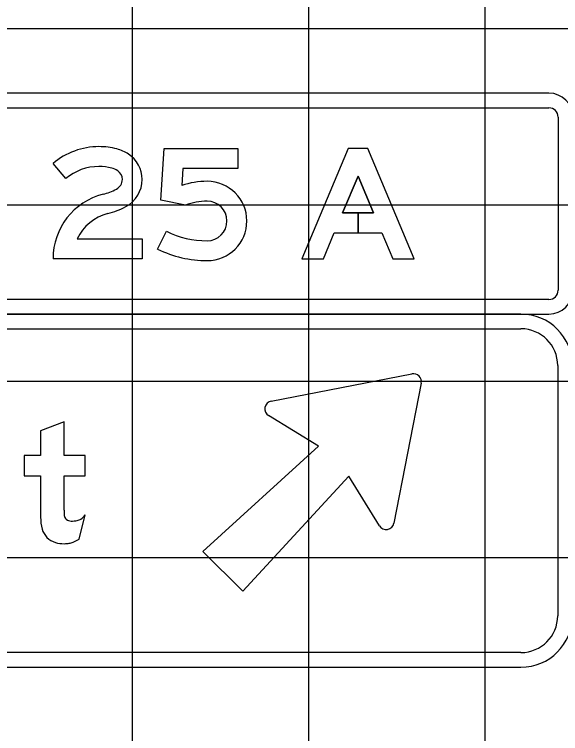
# Model space of a CAD drawing. Extents: x 1797809 to 2198143, y 249608 to 1237864.
# Drawn here: x 2195665.37 to 2195671.56, y 1237302.11 to 1237310.27 of the extents above; entities that cross this region are included whole.
import ezdxf

# ---------------------------------------------------------------- set-up
doc = ezdxf.new("R2010")
doc.units = 0
for name, color, linetype in [('GSBWFILL', 7, 'Continuous'), ('GSCOLORFILL', 7, 'Continuous'), ('GSOUTLINE', 7, 'Continuous'), ('GSSHT', 7, 'Continuous')]:
    doc.layers.add(name, color=color, linetype=linetype)

msp = doc.modelspace()

# ---------------------------------------------------------------- linework, layer by layer
at = {"layer": 'GSBWFILL'}
for p, q in [((2195666.9926, 1237307.6053), (2195667.0922, 1237307.8068)), ((2195666.1016, 1237304.3154), (2195666.1717, 1237304.5911))]:
    msp.add_line(p, q, dxfattribs=at)
for points in [[(2195667.3076, 1237308.1014), (2195667.03, 1237308.1576), (2195667.0675, 1237308.7445), (2195667.9041, 1237308.7445), (2195667.9041, 1237308.5197), (2195667.2784, 1237308.5197), (2195667.266, 1237308.3254)], [(2195665.9517, 1237308.4036), (2195665.8063, 1237308.5749)], [(2195666.0811, 1237307.7205), (2195666.8177, 1237307.7205), (2195666.8177, 1237307.4958), (2195665.8063, 1237307.4958)], [(2195668.2815, 1237305.881), (2195669.8766, 1237306.1888)], [(2195669.982, 1237306.084), (2195669.6726, 1237304.4969)], [(2195665.932, 1237304.6436), (2195665.932, 1237305.0332), (2195666.1717, 1237305.0332), (2195666.1717, 1237305.263), (2195665.932, 1237305.263), (2195665.932, 1237305.6459), (2195665.6656, 1237305.5449), (2195665.6656, 1237305.263), (2195665.4791, 1237305.263), (2195665.4791, 1237305.0332), (2195665.6656, 1237305.0332), (2195665.6656, 1237304.5631)], [(2195669.5076, 1237304.4672), (2195669.1605, 1237305.0313), (2195667.9582, 1237303.7254), (2195667.5061, 1237304.1752), (2195668.8186, 1237305.3715), (2195668.2517, 1237305.7169)]]:
    msp.add_lwpolyline(points, dxfattribs=at)
msp.add_lwpolyline([(2195669.4407, 1237308.014), (2195669.2654, 1237308.014), (2195669.2654, 1237307.7892), (2195669.5351, 1237307.7892), (2195669.6584, 1237307.4958), (2195669.9022, 1237307.4958), (2195669.3777, 1237308.7445), (2195669.1529, 1237308.7445), (2195668.6284, 1237307.4958), (2195668.8722, 1237307.4958), (2195668.9955, 1237307.7892), (2195669.2653, 1237307.7892), (2195669.2653, 1237308.014), (2195669.0899, 1237308.014), (2195669.2653, 1237308.4316)], close=True, dxfattribs=at)
for centre, major_axis, ratio, start_param, end_param in [((2195666.3276, 1237307.9606), (0, 0.8057), 0.999994, 0, 0.70376), ((2195666.3276, 1237307.977), (0, 0.7894), 0.999994, 6.02311, 6.283185), ((2195666.4128, 1237308.2972), (0, 0.458), 0.999994, 5.706931, 6.02311), ((2195666.4764, 1237308.3951), (0, 0.3413), 0.999994, 4.712389, 5.706931), ((2195666.3276, 1237307.9606), (0, 0.5809), 0.999994, 0, 0.70376), ((2195666.3276, 1237307.977), (0, 0.5646), 0.999994, 6.02311, 6.283185), ((2195666.4128, 1237308.2972), (0, 0.2332), 0.999994, 5.706931, 6.02311), ((2195666.4764, 1237308.3951), (0, 0.1165), 0.999994, 4.712389, 5.706931), ((2195666.4688, 1237308.3951), (0, 0.1241), 0.999994, 3.626327, 4.712389), ((2195666.4688, 1237308.3951), (0, 0.3489), 0.999994, 3.626327, 4.712389), ((2195667.5545, 1237307.4739), (0, 0.8991), 0.999997, 0, 0.326688), ((2195667.5545, 1237307.9234), (0, 0.4496), 0.999997, 3.141593, 6.283185), ((2195666.1988, 1237308.9077), (0, 0.7036), 0.999994, 3.392123, 3.626327), ((2195666.5602, 1237307.4958), (0, 0.7539), 0.999994, 0.25053, 1.570796), ((2195667.5545, 1237307.4739), (0, 0.6743), 0.999997, 0, 0.374869), ((2195667.5545, 1237307.9234), (0, 0.2248), 0.999997, 3.141593, 6.283185), ((2195666.5602, 1237307.4958), (0, 0.5291), 0.999994, 0.25053, 1.132058), ((2195666.1988, 1237308.9077), (0, 0.9283), 0.999994, 3.392123, 3.626327), ((2195667.5545, 1237308.7414), (0, 1.0427), 0.999997, 2.68226, 3.141593), ((2195667.5545, 1237308.7414), (0, 1.2675), 0.999997, 2.68226, 3.141593), ((2195669.8937, 1237306.101), (0.0899, 0), 0.994983, 6.091588, 8.045579), ((2195668.2987, 1237305.7932), (0.0899, 0), 0.994983, 1.762394, 4.16288), ((2195667.5996, 1237304.6436), (0, 1.6676), 0.999996, 1.570796, 1.606005), ((2195666.0085, 1237304.5979), (0, 0.0766), 0.999996, 1.74085, 2.407828), ((2195665.9964, 1237304.7219), (0, 0.2187), 0.999996, 3.756278, 4.071638), ((2195666.1825, 1237304.5631), (0, 0.5169), 0.999996, 1.570796, 1.830698), ((2195666.0109, 1237304.6005), (0, 0.0802), 0.999996, 2.407828, 3.141593), ((2195666.0109, 1237304.941), (0, 0.4207), 0.999996, 3.141593, 3.310762), ((2195666.0649, 1237304.6248), (0, 0.0999), 0.999996, 3.310762, 3.756278), ((2195665.8921, 1237304.4859), (0, 0.2165), 0.999996, 1.830698, 2.869526), ((2195669.5843, 1237304.514), (0.0899, 0), 0.994983, 3.691101, 6.091588), ((2195665.932, 1237304.6287), (0, 0.3648), 0.999996, 2.869526, 3.141593), ((2195665.932, 1237304.7893), (0, 0.5253), 0.999996, 3.141593, 3.205734), ((2195665.9517, 1237304.4811), (0, 0.2165), 0.999996, 3.205734, 3.427755), ((2195665.9234, 1237304.5774), (0, 0.3169), 0.999996, 3.427755, 3.738844)]:
    msp.add_ellipse(centre, major_axis=major_axis, ratio=ratio, start_param=start_param, end_param=end_param, dxfattribs=at)
at = {"layer": 'GSCOLORFILL'}
for p, q in [((2195671.4298, 1237309.373), (2195660.4824, 1237309.373)), ((2195660.4824, 1237309.2065), (2195671.4298, 1237309.2065)), ((2195671.5339, 1237309.1025), (2195671.5339, 1237307.1378)), ((2195666.9926, 1237307.6053), (2195667.0922, 1237307.8068)), ((2195671.4298, 1237307.0337), (2195660.4841, 1237307.0337)), ((2195671.1134, 1237306.8672), (2195655.7954, 1237306.8672)), ((2195660.4841, 1237306.8672), (2195671.4298, 1237306.8672)), ((2195655.7954, 1237306.7007), (2195671.1134, 1237306.7007)), ((2195671.5297, 1237306.2845), (2195671.5297, 1237303.4456)), ((2195666.1016, 1237304.3154), (2195666.1717, 1237304.5911)), ((2195671.1134, 1237303.0294), (2195655.7971, 1237303.0294)), ((2195655.7971, 1237302.8629), (2195671.1134, 1237302.8629))]:
    msp.add_line(p, q, dxfattribs=at)
for points in [[(2195667.3076, 1237308.1014), (2195667.03, 1237308.1576), (2195667.0675, 1237308.7445), (2195667.9041, 1237308.7445), (2195667.9041, 1237308.5197), (2195667.2784, 1237308.5197), (2195667.266, 1237308.3254)], [(2195665.9517, 1237308.4036), (2195665.8063, 1237308.5749)], [(2195666.0811, 1237307.7205), (2195666.8177, 1237307.7205), (2195666.8177, 1237307.4958), (2195665.8063, 1237307.4958)], [(2195668.2815, 1237305.881), (2195669.8766, 1237306.1888)], [(2195669.982, 1237306.084), (2195669.6726, 1237304.4969)], [(2195665.932, 1237304.6436), (2195665.932, 1237305.0332), (2195666.1717, 1237305.0332), (2195666.1717, 1237305.263), (2195665.932, 1237305.263), (2195665.932, 1237305.6459), (2195665.6656, 1237305.5449), (2195665.6656, 1237305.263), (2195665.4791, 1237305.263), (2195665.4791, 1237305.0332), (2195665.6656, 1237305.0332), (2195665.6656, 1237304.5631)], [(2195669.5076, 1237304.4672), (2195669.1605, 1237305.0313), (2195667.9582, 1237303.7254), (2195667.5061, 1237304.1752), (2195668.8186, 1237305.3715), (2195668.2517, 1237305.7169)]]:
    msp.add_lwpolyline(points, dxfattribs=at)
msp.add_lwpolyline([(2195669.4407, 1237308.014), (2195669.2654, 1237308.014), (2195669.2654, 1237307.7892), (2195669.5351, 1237307.7892), (2195669.6584, 1237307.4958), (2195669.9022, 1237307.4958), (2195669.3777, 1237308.7445), (2195669.1529, 1237308.7445), (2195668.6284, 1237307.4958), (2195668.8722, 1237307.4958), (2195668.9955, 1237307.7892), (2195669.2653, 1237307.7892), (2195669.2653, 1237308.014), (2195669.0899, 1237308.014), (2195669.2653, 1237308.4316)], close=True, dxfattribs=at)
for centre, radius, start, end in [((2195671.4298, 1237309.1025), 0.2706, 0, 90), ((2195671.4298, 1237309.1025), 0.1041, 0, 90), ((2195671.4298, 1237307.1378), 0.2706, 270, 0), ((2195671.4298, 1237307.1378), 0.1041, 270, 0), ((2195671.1134, 1237306.2845), 0.5828, 0, 90), ((2195671.1134, 1237306.2845), 0.4163, 0, 90), ((2195671.1134, 1237303.4456), 0.5828, 270, 0), ((2195671.1134, 1237303.4456), 0.4163, 270, 0)]:
    msp.add_arc(centre, radius, start, end, dxfattribs=at)
for centre, major_axis, ratio, start_param, end_param in [((2195666.3276, 1237307.9606), (0, 0.8057), 0.999994, 0, 0.70376), ((2195666.3276, 1237307.977), (0, 0.7894), 0.999994, 6.02311, 6.283185), ((2195666.4128, 1237308.2972), (0, 0.458), 0.999994, 5.706931, 6.02311), ((2195666.4764, 1237308.3951), (0, 0.3413), 0.999994, 4.712389, 5.706931), ((2195666.3276, 1237307.9606), (0, 0.5809), 0.999994, 0, 0.70376), ((2195666.3276, 1237307.977), (0, 0.5646), 0.999994, 6.02311, 6.283185), ((2195666.4128, 1237308.2972), (0, 0.2332), 0.999994, 5.706931, 6.02311), ((2195666.4764, 1237308.3951), (0, 0.1165), 0.999994, 4.712389, 5.706931), ((2195666.4688, 1237308.3951), (0, 0.1241), 0.999994, 3.626327, 4.712389), ((2195666.4688, 1237308.3951), (0, 0.3489), 0.999994, 3.626327, 4.712389), ((2195667.5545, 1237307.4739), (0, 0.8991), 0.999997, 0, 0.326688), ((2195667.5545, 1237307.9234), (0, 0.4496), 0.999997, 3.141593, 6.283185), ((2195666.1988, 1237308.9077), (0, 0.7036), 0.999994, 3.392123, 3.626327), ((2195666.5602, 1237307.4958), (0, 0.7539), 0.999994, 0.25053, 1.570796), ((2195667.5545, 1237307.4739), (0, 0.6743), 0.999997, 0, 0.374869), ((2195667.5545, 1237307.9234), (0, 0.2248), 0.999997, 3.141593, 6.283185), ((2195666.5602, 1237307.4958), (0, 0.5291), 0.999994, 0.25053, 1.132058), ((2195666.1988, 1237308.9077), (0, 0.9283), 0.999994, 3.392123, 3.626327), ((2195667.5545, 1237308.7414), (0, 1.0427), 0.999997, 2.68226, 3.141593), ((2195667.5545, 1237308.7414), (0, 1.2675), 0.999997, 2.68226, 3.141593), ((2195669.8937, 1237306.101), (0.0899, 0), 0.994983, 6.091588, 8.045579), ((2195668.2987, 1237305.7932), (0.0899, 0), 0.994983, 1.762394, 4.16288), ((2195667.5996, 1237304.6436), (0, 1.6676), 0.999996, 1.570796, 1.606005), ((2195666.0085, 1237304.5979), (0, 0.0766), 0.999996, 1.74085, 2.407828), ((2195665.9964, 1237304.7219), (0, 0.2187), 0.999996, 3.756278, 4.071638), ((2195666.1825, 1237304.5631), (0, 0.5169), 0.999996, 1.570796, 1.830698), ((2195666.0109, 1237304.6005), (0, 0.0802), 0.999996, 2.407828, 3.141593), ((2195666.0109, 1237304.941), (0, 0.4207), 0.999996, 3.141593, 3.310762), ((2195666.0649, 1237304.6248), (0, 0.0999), 0.999996, 3.310762, 3.756278), ((2195665.8921, 1237304.4859), (0, 0.2165), 0.999996, 1.830698, 2.869526), ((2195669.5843, 1237304.514), (0.0899, 0), 0.994983, 3.691101, 6.091588), ((2195665.932, 1237304.6287), (0, 0.3648), 0.999996, 2.869526, 3.141593), ((2195665.932, 1237304.7893), (0, 0.5253), 0.999996, 3.141593, 3.205734), ((2195665.9517, 1237304.4811), (0, 0.2165), 0.999996, 3.205734, 3.427755), ((2195665.9234, 1237304.5774), (0, 0.3169), 0.999996, 3.427755, 3.738844)]:
    msp.add_ellipse(centre, major_axis=major_axis, ratio=ratio, start_param=start_param, end_param=end_param, dxfattribs=at)
at = {"layer": 'GSOUTLINE'}
for p, q in [((2195666.9926, 1237307.6053), (2195667.0922, 1237307.8068)), ((2195666.1016, 1237304.3154), (2195666.1717, 1237304.5911))]:
    msp.add_line(p, q, dxfattribs=at)
for points in [[(2195667.3076, 1237308.1014), (2195667.03, 1237308.1576), (2195667.0675, 1237308.7445), (2195667.9041, 1237308.7445), (2195667.9041, 1237308.5197), (2195667.2784, 1237308.5197), (2195667.266, 1237308.3254)], [(2195665.9517, 1237308.4036), (2195665.8063, 1237308.5749)], [(2195666.0811, 1237307.7205), (2195666.8177, 1237307.7205), (2195666.8177, 1237307.4958), (2195665.8063, 1237307.4958)], [(2195668.2815, 1237305.881), (2195669.8766, 1237306.1888)], [(2195669.982, 1237306.084), (2195669.6726, 1237304.4969)], [(2195665.932, 1237304.6436), (2195665.932, 1237305.0332), (2195666.1717, 1237305.0332), (2195666.1717, 1237305.263), (2195665.932, 1237305.263), (2195665.932, 1237305.6459), (2195665.6656, 1237305.5449), (2195665.6656, 1237305.263), (2195665.4791, 1237305.263), (2195665.4791, 1237305.0332), (2195665.6656, 1237305.0332), (2195665.6656, 1237304.5631)], [(2195669.5076, 1237304.4672), (2195669.1605, 1237305.0313), (2195667.9582, 1237303.7254), (2195667.5061, 1237304.1752), (2195668.8186, 1237305.3715), (2195668.2517, 1237305.7169)]]:
    msp.add_lwpolyline(points, dxfattribs=at)
for points in [[(2195668.9955, 1237307.7892), (2195669.5351, 1237307.7892), (2195669.6584, 1237307.4958), (2195669.9022, 1237307.4958), (2195669.3777, 1237308.7445), (2195669.1529, 1237308.7445), (2195668.6284, 1237307.4958), (2195668.8722, 1237307.4958)], [(2195669.4407, 1237308.014), (2195669.2653, 1237308.4316), (2195669.0899, 1237308.014)]]:
    msp.add_lwpolyline(points, close=True, dxfattribs=at)
for centre, major_axis, ratio, start_param, end_param in [((2195666.3276, 1237307.9606), (0, 0.8057), 0.999994, 0, 0.70376), ((2195666.3276, 1237307.977), (0, 0.7894), 0.999994, 6.02311, 6.283185), ((2195666.4128, 1237308.2972), (0, 0.458), 0.999994, 5.706931, 6.02311), ((2195666.4764, 1237308.3951), (0, 0.3413), 0.999994, 4.712389, 5.706931), ((2195666.3276, 1237307.9606), (0, 0.5809), 0.999994, 0, 0.70376), ((2195666.3276, 1237307.977), (0, 0.5646), 0.999994, 6.02311, 6.283185), ((2195666.4128, 1237308.2972), (0, 0.2332), 0.999994, 5.706931, 6.02311), ((2195666.4764, 1237308.3951), (0, 0.1165), 0.999994, 4.712389, 5.706931), ((2195666.4688, 1237308.3951), (0, 0.1241), 0.999994, 3.626327, 4.712389), ((2195666.4688, 1237308.3951), (0, 0.3489), 0.999994, 3.626327, 4.712389), ((2195667.5545, 1237307.4739), (0, 0.8991), 0.999997, 0, 0.326688), ((2195667.5545, 1237307.9234), (0, 0.4496), 0.999997, 3.141593, 6.283185), ((2195666.1988, 1237308.9077), (0, 0.7036), 0.999994, 3.392123, 3.626327), ((2195666.5602, 1237307.4958), (0, 0.7539), 0.999994, 0.25053, 1.570796), ((2195667.5545, 1237307.4739), (0, 0.6743), 0.999997, 0, 0.374869), ((2195667.5545, 1237307.9234), (0, 0.2248), 0.999997, 3.141593, 6.283185), ((2195666.5602, 1237307.4958), (0, 0.5291), 0.999994, 0.25053, 1.132058), ((2195666.1988, 1237308.9077), (0, 0.9283), 0.999994, 3.392123, 3.626327), ((2195667.5545, 1237308.7414), (0, 1.0427), 0.999997, 2.68226, 3.141593), ((2195667.5545, 1237308.7414), (0, 1.2675), 0.999997, 2.68226, 3.141593), ((2195669.8937, 1237306.101), (0.0899, 0), 0.994983, 6.091588, 8.045579), ((2195668.2987, 1237305.7932), (0.0899, 0), 0.994983, 1.762394, 4.16288), ((2195667.5996, 1237304.6436), (0, 1.6676), 0.999996, 1.570796, 1.606005), ((2195666.0085, 1237304.5979), (0, 0.0766), 0.999996, 1.74085, 2.407828), ((2195665.9964, 1237304.7219), (0, 0.2187), 0.999996, 3.756278, 4.071638), ((2195666.1825, 1237304.5631), (0, 0.5169), 0.999996, 1.570796, 1.830698), ((2195666.0109, 1237304.6005), (0, 0.0802), 0.999996, 2.407828, 3.141593), ((2195666.0109, 1237304.941), (0, 0.4207), 0.999996, 3.141593, 3.310762), ((2195666.0649, 1237304.6248), (0, 0.0999), 0.999996, 3.310762, 3.756278), ((2195665.8921, 1237304.4859), (0, 0.2165), 0.999996, 1.830698, 2.869526), ((2195669.5843, 1237304.514), (0.0899, 0), 0.994983, 3.691101, 6.091588), ((2195665.932, 1237304.6287), (0, 0.3648), 0.999996, 2.869526, 3.141593), ((2195665.932, 1237304.7893), (0, 0.5253), 0.999996, 3.141593, 3.205734), ((2195665.9517, 1237304.4811), (0, 0.2165), 0.999996, 3.205734, 3.427755), ((2195665.9234, 1237304.5774), (0, 0.3169), 0.999996, 3.427755, 3.738844)]:
    msp.add_ellipse(centre, major_axis=major_axis, ratio=ratio, start_param=start_param, end_param=end_param, dxfattribs=at)
at = {"layer": 'GSSHT'}
for p, q in [((2195666.7065, 1237258.1062), (2195666.7065, 1237318.1062)), ((2195668.7065, 1237258.1062), (2195668.7065, 1237318.1062)), ((2195670.7065, 1237258.1062), (2195670.7065, 1237318.1062)), ((2195584.7065, 1237310.1062), (2195714.7065, 1237310.1062)), ((2195584.7065, 1237308.1062), (2195714.7065, 1237308.1062)), ((2195584.7065, 1237306.1062), (2195714.7065, 1237306.1062)), ((2195584.7065, 1237304.1062), (2195714.7065, 1237304.1062))]:
    msp.add_line(p, q, dxfattribs=at)

doc.saveas('drawing.dxf')
